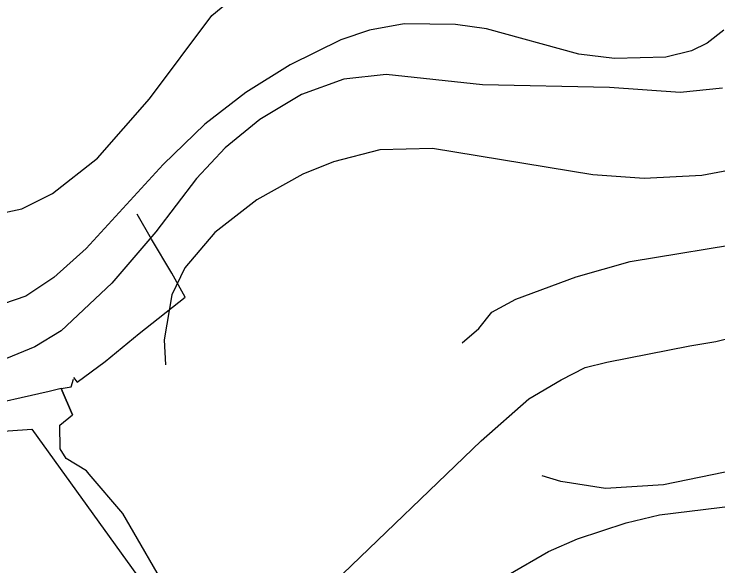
# Model space of a CAD drawing. Extents: x -662620 to -656370, y -1067090 to -1062990.
# Drawn here: x -659061 to -658904.1, y -1065207 to -1065084.1 of the extents above; entities that cross this region are included whole.
import ezdxf

# ---------------------------------------------------------------- set-up
doc = ezdxf.new("R2010")
doc.units = 0
for name, color, linetype in [('SDELOVACÍ_VEDENÍ_-_PODZEMNÍ', 7, 'Continuous'), ('SILNICE_II__TŘÍDY_A_III__TŘÍDY', 7, 'Continuous'), ('VODNÍ_TOK', 7, 'Continuous'), ('VRSTEVNICE_ZDŮRAZNĚNÁ', 7, 'Continuous'), ('VRSTEVNICE_ZÁKLADNÍ', 7, 'Continuous')]:
    doc.layers.add(name, color=color, linetype=linetype)

msp = doc.modelspace()

# ---------------------------------------------------------------- linework, layer by layer
at = {"layer": 'SDELOVACÍ_VEDENÍ_-_PODZEMNÍ'}
for points in [[(-659046.88, -1065166.06), (-659040.67, -1065161.48), (-659033.08, -1065155.29), (-659022.86, -1065147.17), (-659025.81, -1065141.84), (-659030.3, -1065134.28), (-659033.5, -1065128.69)], [(-659046.88, -1065166.06), (-659040.67, -1065161.48), (-659033.08, -1065155.29), (-659022.86, -1065147.17), (-659025.81, -1065141.84), (-659030.3, -1065134.28), (-659033.5, -1065128.69)], [(-659050.46, -1065167.54), (-659048.23, -1065167.12), (-659047.7, -1065165.46)], [(-659050.46, -1065167.54), (-659048.23, -1065167.12), (-659047.7, -1065165.46)], [(-659047.75, -1065165.09), (-659046.88, -1065166.06)], [(-659047.75, -1065165.09), (-659046.88, -1065166.06)], [(-659050.46, -1065167.54), (-659053.12, -1065168.17)], [(-659050.46, -1065167.54), (-659053.12, -1065168.17)], [(-659044.21, -1065186.6), (-659044.85, -1065185.87), (-659049.38, -1065183.11), (-659050.71, -1065180.93), (-659050.79, -1065175.7), (-659047.92, -1065173.35), (-659050.46, -1065167.54)], [(-659044.21, -1065186.6), (-659044.85, -1065185.87), (-659049.38, -1065183.11), (-659050.71, -1065180.93), (-659050.79, -1065175.7), (-659047.92, -1065173.35), (-659050.46, -1065167.54)], [(-659050.46, -1065167.54), (-659047.92, -1065173.35)], [(-659050.46, -1065167.54), (-659047.92, -1065173.35)], [(-659053.12, -1065168.17), (-659069.59, -1065171.9), (-659076.5, -1065174.43), (-659108.43, -1065176.79), (-659141.04, -1065179.14), (-659148.73, -1065179.29), (-659163.52, -1065179.79), (-659167.24, -1065179.22), (-659171.2, -1065177), (-659175.2, -1065173.87), (-659176.46, -1065171.76), (-659176.49, -1065168.06), (-659179.06, -1065168.62), (-659188.39, -1065171.41), (-659188.95, -1065171.4), (-659189.26, -1065170.19), (-659192.52, -1065170.43)], [(-659053.12, -1065168.17), (-659069.59, -1065171.9), (-659076.5, -1065174.43), (-659108.43, -1065176.79), (-659141.04, -1065179.14), (-659148.73, -1065179.29), (-659163.52, -1065179.79), (-659167.24, -1065179.22), (-659171.2, -1065177), (-659175.2, -1065173.87), (-659176.46, -1065171.76), (-659176.49, -1065168.06), (-659179.06, -1065168.62), (-659188.39, -1065171.41), (-659188.95, -1065171.4), (-659189.26, -1065170.19), (-659192.52, -1065170.43)], [(-658910.86, -1065218.88), (-658929.12, -1065224.46), (-658928.89, -1065225.39), (-658949.85, -1065231.51), (-658964, -1065235.45), (-658969.56, -1065236.31), (-658989.74, -1065242), (-658997.19, -1065244.41), (-659007.66, -1065247.48), (-659009.32, -1065240.18), (-659014.71, -1065239.2), (-659017.69, -1065236.92), (-659019.06, -1065234.33), (-659020.84, -1065227.93), (-659025.81, -1065214.16), (-659036.69, -1065195.33), (-659044.21, -1065186.6)], [(-658910.86, -1065218.88), (-658929.12, -1065224.46), (-658928.89, -1065225.39), (-658949.85, -1065231.51), (-658964, -1065235.45), (-658969.56, -1065236.31), (-658989.74, -1065242), (-658997.19, -1065244.41), (-659007.66, -1065247.48), (-659009.32, -1065240.18), (-659014.71, -1065239.2), (-659017.69, -1065236.92), (-659019.06, -1065234.33), (-659020.84, -1065227.93), (-659025.81, -1065214.16), (-659036.69, -1065195.33), (-659044.21, -1065186.6)]]:
    msp.add_lwpolyline(points, dxfattribs=at)
at = {"layer": 'SILNICE_II__TŘÍDY_A_III__TŘÍDY'}
msp.add_lwpolyline([(-659171.2, -1065045.15), (-659183.58, -1065185.48), (-659057, -1065176.58), (-659019.85, -1065228.07), (-659028.31, -1065252.72), (-658984.67, -1065363.89), (-658979.85, -1065512.27), (-658980.89, -1065702.26), (-658963.65, -1065778.93), (-658974.96, -1065808.99), (-659002.69, -1065835.5), (-659092.31, -1065876.91), (-659274.98, -1066104.76), (-659317.05, -1066438.63)], dxfattribs=at)
at = {"layer": 'VODNÍ_TOK'}
msp.add_lwpolyline([(-658989.63, -1065210.65), (-658956.9, -1065179.16), (-658946.28, -1065169.79), (-658939.05, -1065165.61), (-658933.74, -1065162.82), (-658928.85, -1065161.62), (-658910.36, -1065158.03), (-658904.62, -1065157.04), (-658898.89, -1065155.64)], dxfattribs=at)
at = {"layer": 'VRSTEVNICE_ZDŮRAZNĚNÁ'}
for points in [[(-658903.13, -1065100.61), (-658912.57, -1065101.61), (-658928.29, -1065100.47), (-658956.59, -1065099.9), (-658978.03, -1065097.61), (-658987.46, -1065098.61), (-658996.9, -1065102.04), (-659006.19, -1065107.62), (-659013.91, -1065113.91), (-659020.34, -1065120.77), (-659029.34, -1065132.63), (-659039.21, -1065144.06), (-659050.5, -1065154.64), (-659056.36, -1065158.21), (-659062.65, -1065160.79)], [(-658950.87, -1065208.96), (-658941.87, -1065203.81), (-658935.44, -1065200.95), (-658924.57, -1065197.38), (-658917.14, -1065195.66), (-658883.69, -1065191.52), (-658861.4, -1065187.09), (-658846.53, -1065186.52), (-658827.09, -1065189.09), (-658805.08, -1065194.09), (-658779.93, -1065197.95), (-658739.05, -1065202.52), (-658720.18, -1065205.95), (-658707.6, -1065207.1)]]:
    msp.add_lwpolyline(points, dxfattribs=at)
at = {"layer": 'VRSTEVNICE_ZÁKLADNÍ'}
for points in [[(-659067.22, -1065129.2), (-659059.22, -1065127.48), (-659052.36, -1065124.05), (-659042.35, -1065116.19), (-659030.77, -1065103.04), (-659016.91, -1065084.46), (-659004.33, -1065074.03), (-658997.47, -1065070.6), (-658989.46, -1065068.31), (-658967.45, -1065065.17), (-658961.45, -1065064.88), (-658935.15, -1065067.6), (-658926, -1065066.88), (-658920, -1065065.02), (-658916.28, -1065062.74), (-658911.85, -1065058.73), (-658903.85, -1065048.44)], [(-659067.22, -1065129.2), (-659059.22, -1065127.48), (-659052.36, -1065124.05), (-659042.35, -1065116.19), (-659030.77, -1065103.04), (-659016.91, -1065084.46), (-659004.33, -1065074.03), (-658997.47, -1065070.6), (-658989.46, -1065068.31), (-658967.45, -1065065.17), (-658961.45, -1065064.88), (-658935.15, -1065067.6), (-658926, -1065066.88), (-658920, -1065065.02), (-658916.28, -1065062.74), (-658911.85, -1065058.73), (-658903.85, -1065048.44)], [(-658902.85, -1065087.75), (-658906.56, -1065090.61), (-658909.99, -1065092.32), (-658915.71, -1065093.75), (-658927.15, -1065094.04), (-658935.15, -1065093.04), (-658955.73, -1065087.46), (-658962.59, -1065086.46), (-658974.03, -1065086.32), (-658981.75, -1065087.75), (-658988.18, -1065089.89), (-658999.47, -1065095.47)], [(-658902.85, -1065087.75), (-658906.56, -1065090.61), (-658909.99, -1065092.32), (-658915.71, -1065093.75), (-658927.15, -1065094.04), (-658935.15, -1065093.04), (-658955.73, -1065087.46), (-658962.59, -1065086.46), (-658974.03, -1065086.32), (-658981.75, -1065087.75), (-658988.18, -1065089.89), (-658999.47, -1065095.47)], [(-658999.47, -1065095.47), (-659009.33, -1065101.61), (-659018.48, -1065108.62), (-659027.77, -1065117.62), (-659044.92, -1065136.35), (-659052.07, -1065142.78), (-659058.36, -1065146.92), (-659068.36, -1065150.35)], [(-658999.47, -1065095.47), (-659009.33, -1065101.61), (-659018.48, -1065108.62), (-659027.77, -1065117.62), (-659044.92, -1065136.35), (-659052.07, -1065142.78), (-659058.36, -1065146.92), (-659068.36, -1065150.35)], [(-658900.56, -1065118.77), (-658907.71, -1065120.05), (-658920.57, -1065120.77), (-658932, -1065119.91), (-658967.74, -1065114.05), (-658979.46, -1065114.33), (-658989.75, -1065117.05), (-658996.61, -1065119.77), (-659006.9, -1065125.48), (-659016.19, -1065132.77), (-659022.91, -1065140.63), (-659025.77, -1065146.64), (-659027.48, -1065156.64), (-659027.2, -1065162.22)], [(-658900.56, -1065118.77), (-658907.71, -1065120.05), (-658920.57, -1065120.77), (-658932, -1065119.91), (-658967.74, -1065114.05), (-658979.46, -1065114.33), (-658989.75, -1065117.05), (-658996.61, -1065119.77), (-659006.9, -1065125.48), (-659016.19, -1065132.77), (-659022.91, -1065140.63), (-659025.77, -1065146.64), (-659027.48, -1065156.64), (-659027.2, -1065162.22)], [(-658961.14, -1065157.31), (-658957.37, -1065154.16), (-658954.53, -1065150.54), (-658949.16, -1065147.64), (-658935.72, -1065142.64), (-658923.72, -1065139.2), (-658895.7, -1065134.63), (-658875.69, -1065128.77), (-658865.69, -1065126.91), (-658853.96, -1065127.06), (-658844.67, -1065129.49)], [(-658961.14, -1065157.31), (-658957.37, -1065154.16), (-658954.53, -1065150.54), (-658949.16, -1065147.64), (-658935.72, -1065142.64), (-658923.72, -1065139.2), (-658895.7, -1065134.63), (-658875.69, -1065128.77), (-658865.69, -1065126.91), (-658853.96, -1065127.06), (-658844.67, -1065129.49)], [(-658848.47, -1065177.01), (-658889.13, -1065183.37), (-658916.28, -1065188.95), (-658929.15, -1065189.8), (-658939.15, -1065188.23), (-658943.3, -1065186.94)], [(-658848.47, -1065177.01), (-658889.13, -1065183.37), (-658916.28, -1065188.95), (-658929.15, -1065189.8), (-658939.15, -1065188.23), (-658943.3, -1065186.94)]]:
    msp.add_lwpolyline(points, dxfattribs=at)

doc.saveas('drawing.dxf')
